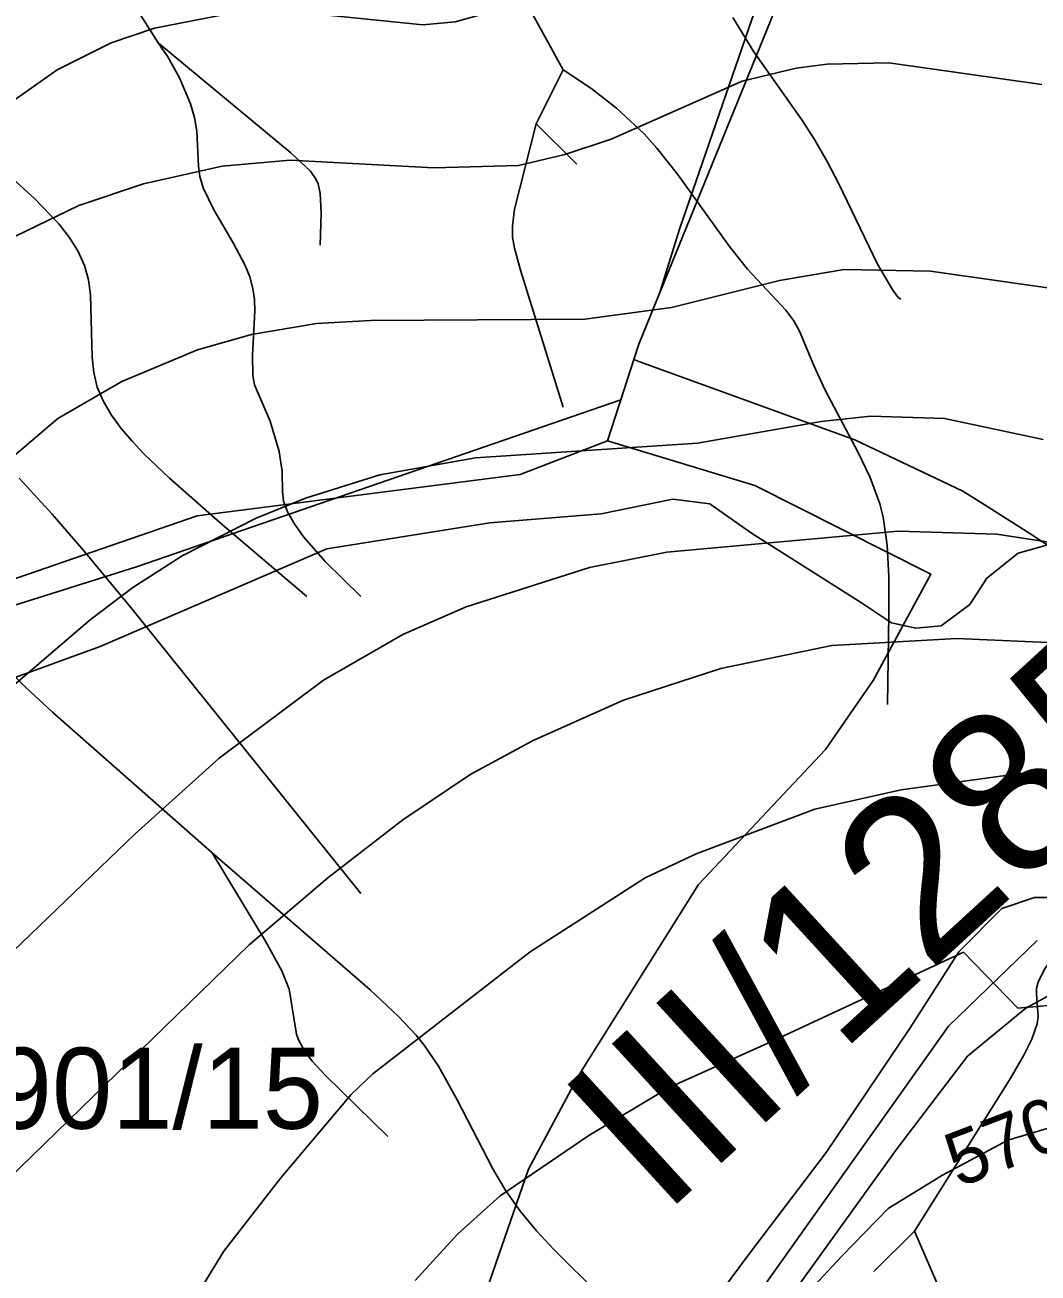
# Model space of a CAD drawing. Extents: x -709584 to -702006, y -1161789 to -1157496.
# Drawn here: x -706906.7 to -706719.1, y -1158929.8 to -1158698.7 of the extents above; entities that cross this region are included whole.
import ezdxf

# ---------------------------------------------------------------- set-up
doc = ezdxf.new("R2010")
doc.units = 0
for name, color, linetype in [('102_obvod PÚ', 7, 'Continuous'), ('103_hranice KÚ', 7, 'Continuous'), ('110_silnice II. třídy a III. třídy', 7, 'Continuous'), ('111_silnice II. třídy a III. třídy_popis', 7, 'Continuous'), ('120_vrstevnice hlavní', 7, 'Continuous'), ('121_vrstevnice hlavní_popis', 7, 'Continuous'), ('122_vrstevnice základní', 7, 'Continuous'), ('408_BPEJ_linie', 7, 'Continuous'), ('411_akumulovaný odtok', 7, 'Continuous'), ('419_LPIS PB', 7, 'Continuous'), ('419_LPIS PB_kod', 7, 'Continuous')]:
    doc.layers.add(name, color=color, linetype=linetype)

msp = doc.modelspace()

# ---------------------------------------------------------------- linework, layer by layer
at = {"layer": '102_obvod PÚ'}
msp.add_lwpolyline([(-707213.3, -1158814.14), (-707193.95, -1158811.6), (-707153.25, -1158791.35), (-707133.04, -1158774.11), (-707099.86, -1158785.92), (-707075.09, -1158783.96), (-707052.15, -1158824.59), (-707020.33, -1158818.08), (-707002.07, -1158818.2), (-706985.19, -1158827.67), (-706874.76, -1158789.56), (-706814.99, -1158781.92), (-706798.8, -1158775.71), (-706771.53, -1158783.96), (-706738.96, -1158800.38), (-706749.61, -1158820.05), (-706758.43, -1158832.85), (-706781.97, -1158857.85), (-706804.13, -1158893.13), (-706813.42, -1158910.54), (-706822.8, -1158937.65)], dxfattribs=at)
at = {"layer": '103_hranice KÚ'}
msp.add_lwpolyline([(-706822.8, -1158937.65), (-706813.42, -1158910.54), (-706804.13, -1158893.13), (-706781.97, -1158857.85), (-706758.43, -1158832.85), (-706749.61, -1158820.05), (-706738.96, -1158800.38), (-706771.53, -1158783.96), (-706798.8, -1158775.71), (-706792.98, -1158757.78), (-706765.83, -1158691.13)], dxfattribs=at)
msp.add_lwpolyline([(-706822.8, -1158937.65), (-706813.42, -1158910.54), (-706804.13, -1158893.13), (-706781.97, -1158857.85), (-706758.43, -1158832.85), (-706749.61, -1158820.05), (-706738.96, -1158800.38), (-706771.53, -1158783.96), (-706798.8, -1158775.71), (-706792.98, -1158757.78), (-706765.83, -1158691.13)], dxfattribs=at)
at = {"layer": '110_silnice II. třídy a III. třídy'}
msp.add_lwpolyline([(-706719.27, -1158868.19), (-706735.67, -1158884.09), (-706778.1, -1158943.84)], dxfattribs=at)
at = {"layer": '120_vrstevnice hlavní'}
for points in [[(-706718.12, -1158775.43), (-706736.41, -1158771.57), (-706750.12, -1158771.15), (-706759.27, -1158772.15), (-706782.12, -1158776.15), (-706823.27, -1158778.86), (-706840.98, -1158782), (-706854.7, -1158786.29), (-706863.84, -1158790.01), (-706877.56, -1158797.01), (-706886.7, -1158802.86), (-706894.56, -1158808.86), (-706915.7, -1158826.86)], [(-706790.47, -1158944.21), (-706780.23, -1158953.25), (-706755.48, -1158926.73), (-706746.84, -1158917.81), (-706736.79, -1158911.67), (-706724.69, -1158905.15), (-706709.26, -1158900.58), (-706698.98, -1158898.3), (-706683.55, -1158896.29), (-706668.4, -1158896.29), (-706654.69, -1158899.72), (-706636.4, -1158905.87), (-706627.26, -1158908.44), (-706608.97, -1158912.01), (-706590.69, -1158913.73), (-706577.33, -1158913.59), (-706567.05, -1158912.45), (-706552.54, -1158908.62)]]:
    msp.add_lwpolyline(points, dxfattribs=at)
at = {"layer": '122_vrstevnice základní'}
for points in [[(-706716.98, -1158680.14), (-706720.98, -1158680.86), (-706728.98, -1158680.86), (-706740.98, -1158678.86), (-706754.98, -1158677.57), (-706764.98, -1158677.86), (-706776.98, -1158679.43), (-706792.98, -1158683), (-706800.98, -1158685.71), (-706810.98, -1158690.71), (-706814.98, -1158693.43), (-706822.98, -1158697), (-706826.98, -1158698.14), (-706832.98, -1158698.71), (-706856.7, -1158696.29), (-706868.7, -1158696.57), (-706882.7, -1158699.29), (-706890.7, -1158702), (-706900.7, -1158707), (-706939.56, -1158734.43)], [(-706912.42, -1158739.72), (-706896.7, -1158732.15), (-706884.7, -1158728.15), (-706870.13, -1158724.86), (-706857.56, -1158723.72), (-706830.98, -1158725.14), (-706815.27, -1158724.72), (-706806.7, -1158722.72), (-706798.12, -1158719.86), (-706773.84, -1158709.14), (-706763.84, -1158706.72), (-706758.12, -1158706), (-706746.69, -1158705.72), (-706718.41, -1158709.72)], [(-706712.98, -1158748), (-706738.98, -1158744.29), (-706754.98, -1158744), (-706766.98, -1158746), (-706786.98, -1158751), (-706802.98, -1158753.15), (-706842.7, -1158753.43), (-706852.7, -1158754), (-706864.7, -1158756), (-706874.7, -1158758.86), (-706888.7, -1158764.72), (-706900.56, -1158771.57), (-706914.42, -1158783.29), (-706928.7, -1158799.01), (-706935.84, -1158805.01), (-706941.84, -1158808.43)], [(-706695.83, -1158797.72), (-706726.69, -1158793.01), (-706744.98, -1158792.43), (-706787.84, -1158796.29), (-706802.12, -1158799.15), (-706824.98, -1158806.43), (-706836.7, -1158811.58), (-706851.41, -1158820.01), (-706870.7, -1158834.44), (-706886.27, -1158848.44), (-706908.84, -1158870.15)], [(-706714.41, -1158813.15), (-706734.12, -1158812.29), (-706757.27, -1158813.58), (-706777.84, -1158817.86), (-706795.84, -1158823.72), (-706812.55, -1158831.15), (-706824.13, -1158837.44), (-706836.7, -1158845.86), (-706850.56, -1158856.58), (-706865.13, -1158869.01), (-706909.7, -1158912.3)], [(-706791.84, -1158856.58), (-706782.41, -1158852.15), (-706760.41, -1158843.86), (-706744.41, -1158840.29), (-706721.55, -1158837.15), (-706698.69, -1158836.44), (-706670.4, -1158839.58), (-706638.42, -1158848.14), (-706599.37, -1158860.23), (-706593.23, -1158870.64), (-706578.73, -1158867.3), (-706556.79, -1158860.6), (-706545.96, -1158855.89)], [(-706883.7, -1158948.44), (-706869.84, -1158925.73), (-706859.3, -1158912.11), (-706846.27, -1158896.72), (-706842.27, -1158892.87), (-706813.12, -1158870.29), (-706791.84, -1158856.58)], [(-706834.41, -1158931.15), (-706826.55, -1158922.58), (-706818.7, -1158915.44), (-706802.27, -1158904.3), (-706787.41, -1158895.44), (-706768.69, -1158887.01), (-706732.89, -1158870.39)], [(-706732.89, -1158870.39), (-706722.85, -1158880.71), (-706706.95, -1158879.31), (-706685.47, -1158879.31), (-706670.69, -1158879.87), (-706658.69, -1158881.27), (-706645.86, -1158884.05)]]:
    msp.add_lwpolyline(points, dxfattribs=at)
at = {"layer": '408_BPEJ_linie'}
for points in [[(-706801.5, -1158598.5), (-706806.41, -1158600.38), (-706818.5, -1158605), (-706817.99, -1158605.51), (-706806.13, -1158617.37), (-706806, -1158617.5), (-706800.96, -1158618.57), (-706796.57, -1158623.6), (-706786.02, -1158623.88), (-706774.62, -1158624.18), (-706766.22, -1158625.96), (-706764.53, -1158628.58), (-706758.03, -1158642.46), (-706759.47, -1158642.55), (-706760.89, -1158657.03), (-706761.49, -1158663.2), (-706763.53, -1158676.32), (-706772, -1158697.5), (-706785.5, -1158736.5), (-706789.09, -1158748.24), (-706792.98, -1158757.78), (-706793.91, -1158760.65)], [(-706793.91, -1158760.65), (-706796.34, -1158768.13), (-706886, -1158799), (-706949.5, -1158819)], [(-706448.37, -1158921.1), (-706483, -1158917.5), (-706504.2, -1158917.1), (-706562, -1158916), (-706567.48, -1158911.39), (-706598.03, -1158885.72), (-706604.86, -1158879.98), (-706610.07, -1158875.6), (-706621.25, -1158866.21), (-706621.5, -1158866), (-706650, -1158842), (-706684.14, -1158816.71), (-706690.5, -1158812), (-706693.04, -1158810.39), (-706718.62, -1158794.14), (-706719.73, -1158793.43), (-706729.05, -1158787.51), (-706733, -1158785), (-706753, -1158775.5), (-706793, -1158761), (-706793.91, -1158760.65)]]:
    msp.add_lwpolyline(points, dxfattribs=at)
at = {"layer": '411_akumulovaný odtok'}
for p, q in [((-706811.99, -1158717), (-706806.99, -1158707)), ((-706804.49, -1158724.5), (-706811.99, -1158717)), ((-706749.49, -1158929.5), (-706741.99, -1158922))]:
    msp.add_line(p, q, dxfattribs=at)
for points in [[(-706806.99, -1158707), (-706827.26, -1158670.2), (-706830.29, -1158665.41), (-706832.61, -1158662.5), (-706833.84, -1158661.25), (-706836.53, -1158658.98), (-706839.42, -1158656.93), (-706842.43, -1158655.11), (-706845.57, -1158653.58), (-706848.94, -1158652.52), (-706858.03, -1158651.16), (-706860.09, -1158650.58), (-706862.18, -1158649.73), (-706864.1, -1158648.68), (-706867.58, -1158646.19), (-706870.27, -1158643.81), (-706871.99, -1158642)], [(-706881.99, -1158702), (-706910.95, -1158656.28), (-706913.59, -1158652.41), (-706915.49, -1158650.08), (-706916.54, -1158649.08), (-706917.73, -1158648.25), (-706919.19, -1158647.66), (-706920.89, -1158647.26), (-706924.65, -1158646.88), (-706931.99, -1158647)], [(-706854.49, -1158804.5), (-706870.49, -1158790.89), (-706879.9, -1158782.64), (-706884.64, -1158778.08), (-706886.82, -1158775.77), (-706888.84, -1158773.4), (-706890.64, -1158770.96), (-706892.14, -1158768.42), (-706893.26, -1158765.74), (-706893.89, -1158763.04), (-706894.2, -1158760.23), (-706894.54, -1158748.7), (-706894.91, -1158745.92), (-706895.61, -1158743.25), (-706896.84, -1158740.56), (-706898.48, -1158738.01), (-706900.41, -1158735.56), (-706904.87, -1158730.86), (-706912.33, -1158724.09), (-706961.99, -1158682)], [(-706744.49, -1158749.5), (-706744.98, -1158749.14), (-706745.96, -1158747.84), (-706748.8, -1158742.98), (-706756.01, -1158728.03), (-706758.05, -1158724.1), (-706760.46, -1158719.94), (-706762.83, -1158716.25), (-706771.68, -1158703.67), (-706775.62, -1158697.32)], [(-706851.99, -1158739.5), (-706851.83, -1158733.51), (-706851.99, -1158729.94), (-706852.38, -1158728.15), (-706852.72, -1158727.35), (-706853.78, -1158725.79), (-706857.43, -1158722.36), (-706881.99, -1158702)], [(-706844.49, -1158804.5), (-706851.01, -1158798.11), (-706855, -1158793.55), (-706856.71, -1158791.21), (-706858.01, -1158788.96), (-706858.77, -1158786.89), (-706858.97, -1158785.1), (-706859.02, -1158781.41), (-706859.57, -1158777.66), (-706861.23, -1158772.07), (-706864.13, -1158765.32), (-706864.47, -1158763.62), (-706864.55, -1158759.85), (-706864.07, -1158751.64), (-706864.15, -1158749.57), (-706864.44, -1158747.53), (-706865.05, -1158745.36), (-706865.91, -1158743.24), (-706868.11, -1158739.08), (-706871.71, -1158732.95), (-706873.65, -1158728.84), (-706874.26, -1158726.75), (-706874.52, -1158724.86), (-706874.83, -1158718.37), (-706875.26, -1158715.87), (-706875.99, -1158713.32), (-706878.05, -1158708.49), (-706880.22, -1158704.59), (-706881.99, -1158702)], [(-706746.99, -1158824.5), (-706746.69, -1158807.82), (-706746.74, -1158800.85), (-706747.04, -1158795.02), (-706747.76, -1158789.85), (-706748.37, -1158787.34), (-706750.17, -1158782.52), (-706752.42, -1158777.84), (-706758.47, -1158766.33), (-706760.58, -1158761.74), (-706763.23, -1158755.42), (-706764.32, -1158753.48), (-706765.79, -1158751.49), (-706772.85, -1158743.93), (-706776.22, -1158739.75), (-706785.85, -1158726.35), (-706789.66, -1158721.5), (-706792.03, -1158718.89), (-706797.11, -1158714.14), (-706801.9, -1158710.42), (-706806.99, -1158707)], [(-706806.99, -1158769.5), (-706814.89, -1158744.12), (-706816, -1158740.05), (-706816.36, -1158738.01), (-706816.42, -1158735.94), (-706815.99, -1158732.8), (-706811.99, -1158717)], [(-706871.99, -1158852), (-706901.55, -1158825.91), (-706906.64, -1158821.23), (-706909.85, -1158818.04), (-706912.78, -1158814.7), (-706915.16, -1158811.12), (-706915.94, -1158809.46), (-706917.91, -1158804.29), (-706919.73, -1158800.7), (-706922.35, -1158797.11), (-706925.4, -1158793.8), (-706927.05, -1158792.27), (-706930.57, -1158789.56), (-706932.47, -1158788.47), (-706934.18, -1158787.72), (-706942.33, -1158784.95), (-706944.98, -1158783.81), (-706952.32, -1158779.96), (-706956.99, -1158777)], [(-706844.49, -1158859.5), (-706887.05, -1158806.58), (-706895.69, -1158796.11), (-706901.59, -1158789.25), (-706907.7, -1158782.6)], [(-706741.99, -1158922), (-706724.26, -1158893.82), (-706721.69, -1158889.4), (-706720.24, -1158886.49), (-706719.26, -1158883.65), (-706719.06, -1158882.28), (-706719.4, -1158878.06), (-706719.35, -1158877.04), (-706719.06, -1158875.91), (-706717.94, -1158873.66), (-706714.03, -1158867.78), (-706712.88, -1158865.05), (-706712.5, -1158863.49), (-706712.23, -1158861.64), (-706711.94, -1158857.4), (-706711.99, -1158847)], [(-706839.49, -1158904.5), (-706851.01, -1158893.2), (-706853.48, -1158890.51), (-706854.92, -1158888.64), (-706856.02, -1158886.62), (-706856.39, -1158885.52), (-706857.75, -1158877.24), (-706859.09, -1158873.8), (-706862.13, -1158868.3), (-706871.99, -1158852)], [(-706791.99, -1158942), (-706808.73, -1158925.43), (-706811.94, -1158921.97), (-706814.94, -1158918.39), (-706817.64, -1158914.55), (-706820.03, -1158910.45), (-706826.63, -1158897.71), (-706830.1, -1158891.48), (-706832.74, -1158887.58), (-706834.24, -1158885.74), (-706837.5, -1158882.28), (-706842.77, -1158877.36), (-706871.99, -1158852)], [(-706734.07, -1158940.26), (-706741.99, -1158922)]]:
    msp.add_lwpolyline(points, dxfattribs=at)
at = {"layer": '419_LPIS PB'}
for points in [[(-706918.74, -1158823.19), (-706892.71, -1158813.8), (-706850.76, -1158795.7), (-706820.6, -1158790.9), (-706800, -1158789.2), (-706786.71, -1158786.51), (-706779.88, -1158787.36), (-706772.16, -1158792.77), (-706751.8, -1158805.7), (-706746.19, -1158809.41), (-706741.7, -1158810.4), (-706737.02, -1158809.94), (-706731.7, -1158806), (-706728.55, -1158801.12), (-706722.76, -1158796.5), (-706713.75, -1158793.99)], [(-706712.25, -1158860.26), (-706719.76, -1158860.26), (-706725.76, -1158862.27), (-706733.77, -1158870.31), (-706742.78, -1158884.36), (-706758.3, -1158907.46), (-706772.49, -1158926.13), (-706784.68, -1158942.51)], [(-706768.71, -1158939.34), (-706745.19, -1158906.7), (-706732.17, -1158889.63), (-706721.36, -1158880.7), (-706713.85, -1158876.68), (-706704.34, -1158872.67), (-706692.83, -1158872.16), (-706657.79, -1158877.18), (-706613.24, -1158883.21), (-706602.73, -1158883.71), (-706590.22, -1158884.72), (-706584.01, -1158887.84), (-706577.7, -1158892.75), (-706570.81, -1158905.7), (-706572.95, -1158909.25), (-706574.01, -1158914.9), (-706572.6, -1158921.6), (-706568.37, -1158929.36), (-706564.13, -1158933.59)]]:
    msp.add_lwpolyline(points, dxfattribs=at)

# ---------------------------------------------------------------- texts
at = {"layer": '111_silnice II. třídy a III. třídy_popis'}
msp.add_text('III/12855', height=30, rotation=42.5281, dxfattribs=at).set_placement((-706788.64, -1158919.44))
at = {"layer": '121_vrstevnice hlavní_popis'}
msp.add_text('570', height=10, rotation=20.9673, dxfattribs=at).set_placement((-706733.82, -1158914))
at = {"layer": '419_LPIS PB_kod'}
msp.add_text('7901/15', height=15, dxfattribs=at).set_placement((-706923.97, -1158903.05))

doc.saveas('drawing.dxf')
